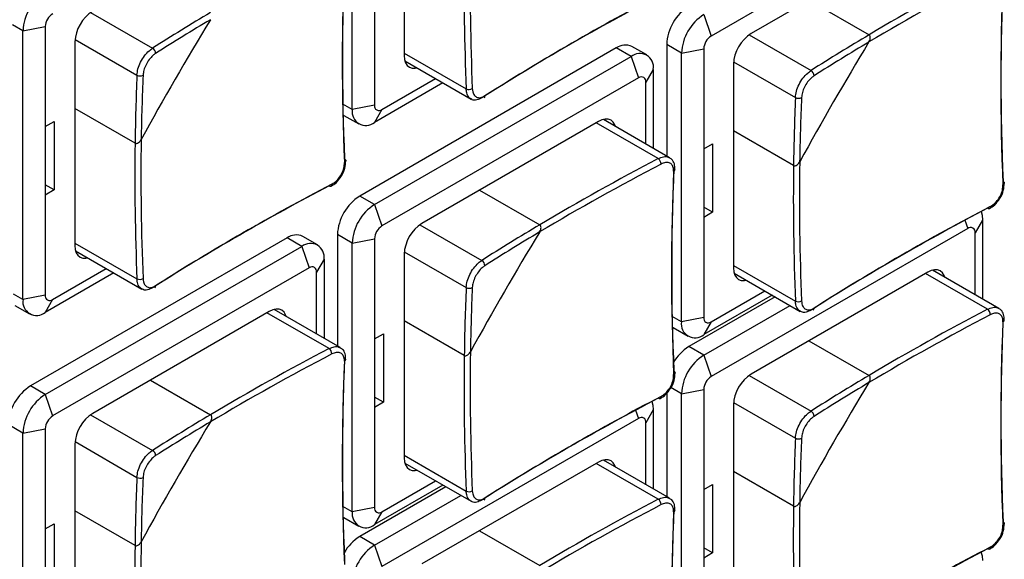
# Model space of a CAD drawing. Header units: millimetres. Extents: x 7146 to 9108, y -1574 to -663.
# Tile 257 of 289: x 8639 to 8685, y -1247 to -1221. Entities that reach past the tile are written whole.
import ezdxf

# ---------------------------------------------------------------- set-up
doc = ezdxf.new("R2010")
doc.units = ezdxf.units.MM
doc.header["$LTSCALE"] = 3

msp = doc.modelspace()

# ---------------------------------------------------------------- linework, layer by layer
at = {"linetype": 'Continuous', "lineweight": 30}
for p, q in [((8654.407, -1225.505), (8654.407, -1212.686)), ((8656.882, -1213.216), (8656.882, -1222.933)), ((8683.752, -1214.934), (8671.519, -1221.996)), ((8681.843, -1217.016), (8673.428, -1221.873)), ((8655.468, -1220.524), (8655.468, -1225.301)), ((8676.179, -1220.285), (8679.045, -1221.94)), ((8641.933, -1220.874), (8644.884, -1222.577)), ((8671.165, -1220.975), (8671.519, -1221.996)), ((8638.709, -1221.748), (8638.208, -1221.458)), ((8638.709, -1221.748), (8639.77, -1221.544)), ((8638.709, -1234.567), (8638.709, -1221.748)), ((8639.77, -1221.544), (8639.77, -1226.32)), ((8673.328, -1221.938), (8676.28, -1223.642)), ((8641.184, -1222.279), (8641.184, -1231.995)), ((8641.19, -1222.16), (8644.142, -1223.863)), ((8670.105, -1222.812), (8669.398, -1222.404)), ((8669.398, -1222.404), (8669.398, -1227.723)), ((8666.994, -1222.567), (8654.761, -1229.629)), ((8656.882, -1222.811), (8659.839, -1224.518)), ((8667.701, -1222.975), (8666.994, -1222.567)), ((8668.451, -1222.901), (8667.743, -1222.493)), ((8670.105, -1222.812), (8671.165, -1222.608)), ((8670.105, -1235.632), (8670.105, -1222.812)), ((8671.165, -1222.608), (8671.165, -1227.385)), ((8655.468, -1230.037), (8667.701, -1222.975)), ((8656.915, -1223.185), (8660.069, -1225.006)), ((8667.701, -1222.975), (8668.054, -1223.996)), ((8672.58, -1223.343), (8672.58, -1233.06)), ((8672.586, -1223.224), (8675.537, -1224.928)), ((8668.761, -1223.588), (8668.408, -1224.2)), ((8668.761, -1223.588), (8668.761, -1227.356)), ((8658.731, -1224.234), (8655.468, -1226.118)), ((8668.054, -1223.996), (8655.821, -1231.058)), ((8655.821, -1225.505), (8658.378, -1224.029)), ((8668.408, -1227.152), (8668.408, -1224.2)), ((8644.05, -1227.11), (8641.184, -1225.455)), ((8654.407, -1225.505), (8653.962, -1225.248)), ((8655.468, -1225.301), (8654.407, -1225.505)), ((8655.821, -1225.505), (8655.468, -1226.118)), ((8639.77, -1226.32), (8640.194, -1226.075)), ((8640.194, -1226.075), (8640.194, -1229.342)), ((8654.011, -1225.784), (8654.718, -1226.192)), ((8666.145, -1226.078), (8657.73, -1230.935)), ((8668.996, -1227.846), (8666.039, -1226.139)), ((8669.533, -1227.801), (8666.379, -1225.981)), ((8639.77, -1226.32), (8639.77, -1229.586)), ((8675.446, -1228.174), (8672.58, -1226.52)), ((8671.165, -1227.385), (8671.59, -1227.14)), ((8671.165, -1227.385), (8671.165, -1230.651)), ((8671.59, -1227.14), (8671.59, -1230.406)), ((8640.194, -1229.342), (8639.77, -1229.097)), ((8640.194, -1229.342), (8639.77, -1229.586)), ((8660.481, -1229.347), (8663.347, -1231.002)), ((8639.77, -1229.586), (8639.77, -1234.363)), ((8655.468, -1230.037), (8654.761, -1229.629)), ((8655.468, -1230.037), (8655.821, -1231.058)), ((8671.59, -1230.406), (8671.165, -1230.161)), ((8671.59, -1230.406), (8671.165, -1230.651)), ((8671.165, -1230.651), (8671.165, -1235.428)), ((8683.615, -1230.788), (8683.752, -1231.183)), ((8684.459, -1230.775), (8684.106, -1231.387)), ((8684.459, -1230.775), (8684.459, -1234.543)), ((8657.63, -1231), (8660.582, -1232.704)), ((8683.752, -1231.183), (8671.519, -1238.245)), ((8651.296, -1231.629), (8639.063, -1238.691)), ((8652.003, -1232.037), (8651.296, -1231.629)), ((8652.753, -1231.963), (8652.046, -1231.555)), ((8654.407, -1231.874), (8653.7, -1231.466)), ((8653.7, -1231.466), (8653.7, -1236.785)), ((8654.407, -1231.874), (8655.468, -1231.67)), ((8655.468, -1231.67), (8655.468, -1236.447)), ((8684.106, -1234.339), (8684.106, -1231.387)), ((8639.77, -1239.099), (8652.003, -1232.037)), ((8641.184, -1231.873), (8644.142, -1233.58)), ((8641.217, -1232.247), (8644.371, -1234.068)), ((8652.003, -1232.037), (8652.356, -1233.058)), ((8654.407, -1244.694), (8654.407, -1231.874)), ((8653.064, -1232.65), (8652.71, -1233.262)), ((8653.064, -1232.65), (8653.064, -1236.418)), ((8656.882, -1232.405), (8656.882, -1242.122)), ((8656.888, -1232.286), (8659.839, -1233.99)), ((8652.356, -1233.058), (8640.123, -1240.12)), ((8640.123, -1234.567), (8642.68, -1233.092)), ((8672.58, -1232.937), (8675.537, -1234.645)), ((8685.231, -1234.988), (8682.077, -1233.168)), ((8643.034, -1233.296), (8639.77, -1235.18)), ((8652.71, -1236.214), (8652.71, -1233.262)), ((8672.613, -1233.312), (8675.766, -1235.132)), ((8681.843, -1233.265), (8673.428, -1238.122)), ((8684.694, -1235.033), (8681.737, -1233.326)), ((8638.709, -1234.567), (8638.264, -1234.31)), ((8639.77, -1234.363), (8638.709, -1234.567)), ((8640.123, -1234.567), (8639.77, -1235.18)), ((8674.571, -1234.442), (8670.458, -1236.816)), ((8674.429, -1234.36), (8671.165, -1236.244)), ((8671.519, -1235.632), (8674.075, -1234.156)), ((8638.313, -1234.846), (8639.02, -1235.254)), ((8653.835, -1236.863), (8650.682, -1235.043)), ((8671.165, -1237.224), (8675.278, -1234.85)), ((8650.447, -1235.14), (8642.033, -1239.998)), ((8653.299, -1236.909), (8650.341, -1235.201)), ((8670.105, -1235.632), (8669.659, -1235.375)), ((8671.165, -1235.428), (8670.105, -1235.632)), ((8659.748, -1237.236), (8656.882, -1235.582)), ((8669.708, -1235.91), (8670.416, -1236.319)), ((8671.519, -1235.632), (8671.165, -1236.244)), ((8655.468, -1236.447), (8655.892, -1236.202)), ((8655.468, -1236.447), (8655.468, -1239.713)), ((8655.892, -1236.202), (8655.892, -1239.468)), ((8671.165, -1237.224), (8670.458, -1236.816)), ((8676.179, -1236.534), (8679.045, -1238.189)), ((8671.165, -1237.224), (8671.519, -1238.245)), ((8673.328, -1238.187), (8676.28, -1239.891)), ((8639.77, -1239.099), (8639.063, -1238.691)), ((8644.784, -1238.409), (8647.65, -1240.064)), ((8670.105, -1239.061), (8669.603, -1238.772)), ((8639.77, -1239.099), (8640.123, -1240.12)), ((8655.892, -1239.468), (8655.468, -1239.223)), ((8669.398, -1239.041), (8669.398, -1243.972)), ((8670.105, -1239.061), (8671.165, -1238.857)), ((8670.105, -1251.881), (8670.105, -1239.061)), ((8671.165, -1238.857), (8671.165, -1243.634)), ((8655.892, -1239.468), (8655.468, -1239.713)), ((8655.468, -1239.713), (8655.468, -1244.49)), ((8672.58, -1239.592), (8672.58, -1249.309)), ((8672.586, -1239.473), (8675.537, -1241.177)), ((8641.933, -1240.062), (8644.884, -1241.766)), ((8668.054, -1240.245), (8655.821, -1247.307)), ((8667.917, -1239.85), (8668.054, -1240.245)), ((8668.761, -1239.837), (8668.408, -1240.449)), ((8668.761, -1239.837), (8668.761, -1243.605)), ((8638.709, -1240.936), (8638.002, -1240.528)), ((8668.408, -1243.401), (8668.408, -1240.449)), ((8638.709, -1240.936), (8639.77, -1240.732)), ((8638.709, -1253.756), (8638.709, -1240.936)), ((8639.77, -1240.732), (8639.77, -1245.509)), ((8641.184, -1241.467), (8641.184, -1251.184)), ((8641.19, -1241.348), (8644.142, -1243.052)), ((8656.882, -1242), (8659.839, -1243.707)), ((8656.915, -1242.374), (8660.069, -1244.194)), ((8666.145, -1242.327), (8657.73, -1247.185)), ((8668.996, -1244.096), (8666.039, -1242.388)), ((8669.533, -1244.05), (8666.379, -1242.23)), ((8675.446, -1244.423), (8672.58, -1242.769)), ((8658.873, -1243.504), (8654.761, -1245.878)), ((8658.731, -1243.422), (8655.468, -1245.306)), ((8655.821, -1244.694), (8658.378, -1243.218)), ((8671.165, -1243.634), (8671.59, -1243.389)), ((8671.59, -1243.389), (8671.59, -1246.655)), ((8655.468, -1246.286), (8659.58, -1243.912)), ((8671.165, -1243.634), (8671.165, -1246.9)), ((8654.407, -1244.694), (8653.962, -1244.437)), ((8644.05, -1246.298), (8641.184, -1244.644)), ((8655.468, -1244.49), (8654.407, -1244.694)), ((8655.821, -1244.694), (8655.468, -1245.306)), ((8639.77, -1245.509), (8640.194, -1245.264)), ((8640.194, -1245.264), (8640.194, -1248.53)), ((8654.011, -1244.972), (8654.718, -1245.381)), ((8639.77, -1245.509), (8639.77, -1248.775)), ((8655.468, -1246.286), (8654.761, -1245.878)), ((8660.481, -1245.597), (8663.347, -1247.251)), ((8655.468, -1246.286), (8655.821, -1247.307)), ((8671.59, -1246.655), (8671.165, -1246.41)), ((8671.59, -1246.655), (8671.165, -1246.9)), ((8671.165, -1246.9), (8671.165, -1251.677))]:
    msp.add_line(p, q, dxfattribs=at)
at = {"linetype": 'Continuous', "lineweight": 30, "flags": 128}
for points in [[(8656.882, -1222.933), (8656.898, -1223.115), (8656.947, -1223.271), (8657.025, -1223.395), (8657.13, -1223.483), (8657.259, -1223.53), (8657.406, -1223.536), (8657.496, -1223.52)], [(8666.96, -1226.316), (8666.929, -1226.23), (8666.851, -1226.106), (8666.745, -1226.018), (8666.616, -1225.971), (8666.47, -1225.965), (8666.311, -1226.001), (8666.145, -1226.078)], [(8654.041, -1227.865), (8654.067, -1227.882), (8654.085, -1227.901), (8654.097, -1227.922), (8654.1, -1227.944), (8654.094, -1227.967), (8654.081, -1227.988), (8654.06, -1228.008), (8654.033, -1228.025)], [(8685.437, -1228.93), (8685.462, -1228.946), (8685.481, -1228.966), (8685.492, -1228.987), (8685.495, -1229.009), (8685.49, -1229.031), (8685.477, -1229.053), (8685.456, -1229.072), (8685.428, -1229.09)], [(8653.433, -1229.064), (8653.432, -1229.097), (8653.425, -1229.125), (8653.413, -1229.147), (8653.396, -1229.162), (8653.376, -1229.171), (8653.352, -1229.172), (8653.326, -1229.165), (8653.299, -1229.151)], [(8684.389, -1230.376), (8684.439, -1230.548), (8684.459, -1230.775)], [(8684.828, -1230.129), (8684.827, -1230.161), (8684.82, -1230.189), (8684.809, -1230.211), (8684.792, -1230.227), (8684.771, -1230.235), (8684.747, -1230.236), (8684.721, -1230.23), (8684.694, -1230.216)], [(8641.184, -1231.995), (8641.2, -1232.177), (8641.249, -1232.333), (8641.327, -1232.457), (8641.433, -1232.545), (8641.561, -1232.592), (8641.708, -1232.598), (8641.798, -1232.583)], [(8672.58, -1233.06), (8672.596, -1233.242), (8672.644, -1233.398), (8672.723, -1233.522), (8672.828, -1233.609), (8672.957, -1233.657), (8673.103, -1233.663), (8673.194, -1233.647)], [(8682.658, -1233.503), (8682.627, -1233.417), (8682.548, -1233.293), (8682.443, -1233.205), (8682.314, -1233.158), (8682.168, -1233.152), (8682.008, -1233.188), (8681.843, -1233.265)], [(8651.263, -1235.378), (8651.231, -1235.292), (8651.153, -1235.168), (8651.047, -1235.081), (8650.919, -1235.033), (8650.772, -1235.027), (8650.613, -1235.063), (8650.447, -1235.14)], [(8669.739, -1237.992), (8669.765, -1238.009), (8669.783, -1238.028), (8669.794, -1238.049), (8669.797, -1238.071), (8669.792, -1238.093), (8669.779, -1238.115), (8669.758, -1238.134), (8669.731, -1238.152)], [(8669.131, -1239.191), (8669.129, -1239.223), (8669.123, -1239.251), (8669.111, -1239.273), (8669.094, -1239.289), (8669.073, -1239.298), (8669.05, -1239.298), (8669.024, -1239.292), (8668.996, -1239.278)], [(8668.685, -1239.425), (8668.741, -1239.61), (8668.761, -1239.837)], [(8656.882, -1242.122), (8656.898, -1242.304), (8656.947, -1242.46), (8657.025, -1242.584), (8657.13, -1242.671), (8657.259, -1242.719), (8657.406, -1242.725), (8657.496, -1242.709)], [(8666.96, -1242.565), (8666.929, -1242.479), (8666.851, -1242.355), (8666.745, -1242.268), (8666.616, -1242.22), (8666.47, -1242.214), (8666.311, -1242.25), (8666.145, -1242.327)], [(8685.437, -1245.179), (8685.462, -1245.196), (8685.481, -1245.215), (8685.492, -1245.236), (8685.495, -1245.258), (8685.49, -1245.28), (8685.477, -1245.302), (8685.456, -1245.321), (8685.428, -1245.339)], [(8684.383, -1246.612), (8684.439, -1246.797), (8684.459, -1247.024)], [(8684.828, -1246.378), (8684.827, -1246.41), (8684.82, -1246.438), (8684.809, -1246.46), (8684.792, -1246.476), (8684.771, -1246.485), (8684.747, -1246.485), (8684.721, -1246.479), (8684.694, -1246.465)]]:
    msp.add_lwpolyline(points, dxfattribs=at)
at = {"linetype": 'Continuous', "lineweight": 30}
for centre, radius, start, end in [((8769.615, -1223.007), 115.676, 177.59286, 182.40714), ((8778.308, -1219.606), 118.57, 179.24686, 182.37425), ((8778.252, -1219.605), 118.224, 179.15997, 182.37547), ((8769.451, -1223.175), 115.52, 177.59353, 182.40647), ((8739.637, -1323.784), 118.215, 117.62185, 120.83734), ((8739.666, -1323.832), 118.562, 117.62308, 120.75044), ((8800.847, -1224.239), 115.52, 177.59353, 182.40647), ((8801.011, -1224.071), 115.676, 177.59286, 182.40714), ((8641.012, -1221.852), 2.305, 122.6057, 177.3945), ((8722.63, -1322.377), 115.511, 117.59084, 122.40378), ((8722.567, -1322.603), 115.667, 117.59017, 122.40445), ((8640.538, -1221.578), 0.768, 122.606, 177.394), ((8643.026, -1222.362), 1.844, 122.6056, 177.3945), ((8703.968, -1315.472), 110.092, 120.76751, 122.45761), ((8671.701, -1222.509), 2.305, 122.6054, 177.3942), ((8672.408, -1222.917), 2.305, 122.6054, 177.3942), ((8775.942, -1299.101), 150.088, 148.73974, 151.26026), ((8703.966, -1315.487), 109.814, 120.85649, 122.45763), ((8674.422, -1223.427), 1.844, 122.6054, 177.3944), ((8735.363, -1316.536), 110.092, 120.76751, 122.45762), ((8671.933, -1222.643), 0.768, 122.6044, 177.3946), ((8807.328, -1300.16), 150.076, 148.73965, 151.26035), ((8735.363, -1316.553), 109.815, 120.85649, 122.45761), ((8644.74, -1222.832), 0.292, 0.8331, 60.4124), ((8667.433, -1223.18), 0.754, 65.6926, 125.6185), ((8668.115, -1223.483), 0.655, 350.787, 129.2033), ((8676.135, -1223.896), 0.292, 0.8337, 60.4088), ((8754.144, -1228.59), 110.103, 177.53972, 179.2298), ((8644.29, -1223.611), 0.292, 239.5935, 299.1597), ((8754.155, -1228.581), 109.824, 177.5397, 179.14082), ((8668.192, -1224.165), 0.218, 350.7884, 129.2038), ((8659.972, -1224.229), 0.318, 245.3547, 299.6372), ((8660.628, -1224.869), 0.103, 306.4976, 9.6202), ((8785.539, -1229.654), 110.103, 177.53972, 179.2298), ((8675.685, -1224.676), 0.292, 239.5954, 299.1579), ((8785.549, -1229.645), 109.823, 177.53969, 179.14083), ((8655.054, -1225.61), 0.655, 170.7859, 309.2033), ((8655.683, -1225.336), 0.218, 170.7877, 309.203), ((8762.61, -1228.668), 118.57, 179.24686, 182.37425), ((8762.555, -1228.667), 118.224, 179.15997, 182.37547), ((8723.968, -1332.894), 118.562, 117.62308, 120.75044), ((8668.812, -1228.106), 0.318, 0.3612, 54.6503), ((8793.95, -1229.732), 118.224, 179.15998, 182.37546), ((8723.94, -1332.846), 118.216, 117.62186, 120.83733), ((8785.149, -1233.301), 115.52, 177.59353, 182.40647), ((8785.313, -1233.134), 115.676, 177.59286, 182.40714), ((8669.69, -1228.35), 0.108, 291.9266, 350.6398), ((8794.006, -1229.733), 118.57, 179.24686, 182.37425), ((8706.869, -1331.665), 115.667, 117.59017, 122.40445), ((8706.932, -1331.439), 115.511, 117.59084, 122.40378), ((8656.003, -1231.571), 2.305, 122.6054, 177.3945), ((8656.71, -1231.979), 2.305, 122.6054, 177.3945), ((8738.265, -1332.729), 115.667, 117.59017, 122.40445), ((8738.328, -1332.503), 115.511, 117.59084, 122.40378), ((8656.235, -1231.705), 0.768, 122.6056, 177.3935), ((8658.724, -1232.489), 1.844, 122.6054, 177.3944), ((8719.665, -1325.598), 110.092, 120.76751, 122.45762), ((8683.89, -1231.352), 0.218, 350.7846, 129.2032), ((8651.735, -1232.242), 0.754, 65.6933, 125.6178), ((8791.63, -1309.222), 150.076, 148.73965, 151.26035), ((8719.663, -1325.612), 109.812, 120.85648, 122.45764), ((8652.417, -1232.545), 0.655, 350.786, 129.2033), ((8660.438, -1232.958), 0.292, 0.8417, 60.4057), ((8652.494, -1233.227), 0.218, 350.7872, 129.2035), ((8644.274, -1233.291), 0.318, 245.3536, 299.6373), ((8644.93, -1233.931), 0.103, 306.4927, 9.6331), ((8769.841, -1238.716), 110.103, 177.53972, 179.2298), ((8659.987, -1233.738), 0.292, 239.5954, 299.1579), ((8769.851, -1238.708), 109.823, 177.53969, 179.14083), ((8639.356, -1234.672), 0.655, 170.7857, 309.203), ((8639.985, -1234.398), 0.218, 170.7865, 309.2027), ((8675.67, -1234.355), 0.318, 245.3568, 299.6352), ((8676.328, -1234.997), 0.101, 305.6954, 10.428), ((8739.666, -1340.081), 118.562, 117.62308, 120.75044), ((8684.51, -1235.293), 0.318, 0.3559, 54.6508), ((8671.381, -1235.463), 0.218, 170.7872, 309.2035), ((8739.637, -1340.033), 118.215, 117.62185, 120.83734), ((8801.011, -1240.321), 115.676, 177.59286, 182.40714), ((8685.388, -1235.537), 0.108, 291.9205, 350.6419), ((8670.751, -1235.737), 0.655, 170.7866, 309.2036), ((8800.847, -1240.488), 115.52, 177.59353, 182.40647), ((8708.27, -1341.956), 118.562, 117.62308, 120.75044), ((8653.114, -1237.168), 0.318, 0.3608, 54.6483), ((8671.598, -1238.645), 2.156, 121.9289, 150.4682), ((8708.242, -1341.909), 118.216, 117.62186, 120.83733), ((8769.615, -1242.196), 115.676, 177.59286, 182.40714), ((8653.992, -1237.412), 0.108, 291.9277, 350.6388), ((8778.308, -1238.795), 118.57, 179.24686, 182.37425), ((8778.253, -1238.794), 118.224, 179.15998, 182.37546), ((8672.408, -1239.166), 2.305, 122.6054, 177.3942), ((8769.451, -1242.363), 115.52, 177.59353, 182.40647), ((8671.933, -1238.892), 0.768, 122.6055, 177.394), ((8674.422, -1239.676), 1.844, 122.6052, 177.3946), ((8735.363, -1332.785), 110.092, 120.76751, 122.45762), ((8640.305, -1240.633), 2.305, 122.6055, 177.3945), ((8807.328, -1316.409), 150.076, 148.73965, 151.26035), ((8735.363, -1332.802), 109.815, 120.85649, 122.45761), ((8641.012, -1241.041), 2.305, 122.6055, 177.3945), ((8722.567, -1341.791), 115.667, 117.59017, 122.40445), ((8722.63, -1341.565), 115.511, 117.59084, 122.40378), ((8640.538, -1240.767), 0.768, 122.6055, 177.394), ((8643.026, -1241.551), 1.844, 122.6056, 177.3944), ((8703.968, -1334.661), 110.092, 120.76751, 122.45761), ((8668.192, -1240.414), 0.218, 350.7892, 129.2015), ((8676.135, -1240.145), 0.292, 0.8332, 60.4093), ((8775.942, -1318.29), 150.088, 148.73974, 151.26026), ((8703.966, -1334.675), 109.814, 120.85649, 122.45763), ((8785.539, -1245.903), 110.104, 177.53972, 179.22979), ((8675.685, -1240.925), 0.292, 239.5958, 299.1599), ((8785.551, -1245.895), 109.824, 177.5397, 179.14083), ((8644.74, -1242.02), 0.292, 0.8342, 60.4108), ((8754.143, -1247.779), 110.103, 177.53972, 179.2298), ((8644.29, -1242.8), 0.292, 239.5941, 299.158), ((8754.153, -1247.77), 109.823, 177.53969, 179.14083), ((8659.972, -1243.417), 0.318, 245.3568, 299.6352), ((8660.63, -1244.059), 0.101, 305.7024, 10.413), ((8723.94, -1349.096), 118.216, 117.62186, 120.83733), ((8723.968, -1349.143), 118.562, 117.62308, 120.75044), ((8668.812, -1244.355), 0.318, 0.3607, 54.6508), ((8794.006, -1245.982), 118.571, 179.24686, 182.37424), ((8793.95, -1245.981), 118.224, 179.15997, 182.37547), ((8655.054, -1244.799), 0.655, 170.7862, 309.2035), ((8655.683, -1244.525), 0.218, 170.7892, 309.2015), ((8785.149, -1249.55), 115.52, 177.59353, 182.40647), ((8785.313, -1249.383), 115.676, 177.59286, 182.40714), ((8669.69, -1244.599), 0.108, 291.9205, 350.6419), ((8655.901, -1247.708), 2.156, 121.9294, 150.4677), ((8762.61, -1247.857), 118.57, 179.24686, 182.37425), ((8762.555, -1247.856), 118.224, 179.15998, 182.37546), ((8656.71, -1248.228), 2.305, 122.6054, 177.3945), ((8738.265, -1348.978), 115.667, 117.59017, 122.40445), ((8738.328, -1348.752), 115.511, 117.59084, 122.40378)]:
    msp.add_arc(centre, radius, start, end, dxfattribs=at)
for points, knots in [([(8679.04, -1222.281), (8679.06, -1222.242), (8679.095, -1222.173), (8679.108, -1222.075), (8679.099, -1222.007), (8679.076, -1221.963), (8679.055, -1221.947), (8679.045, -1221.94)], [0, 0, 0, 0, 0.332462, 0.576133, 0.752676, 0.891571, 1, 1, 1, 1]), ([(8679.04, -1222.281), (8679.06, -1222.242), (8679.095, -1222.173), (8679.108, -1222.075), (8679.099, -1222.007), (8679.076, -1221.963), (8679.055, -1221.947), (8679.045, -1221.94)], [0, 0, 0, 0, 0.332462, 0.576133, 0.752676, 0.891571, 1, 1, 1, 1]), ([(8644.142, -1223.863), (8644.153, -1223.764), (8644.175, -1223.566), (8644.307, -1223.237), (8644.494, -1222.935), (8644.698, -1222.708), (8644.831, -1222.615), (8644.884, -1222.577)], [0, 0, 0, 0, 0.214468, 0.428995, 0.643256, 0.857373, 1, 1, 1, 1]), ([(8645.032, -1222.827), (8644.989, -1222.858), (8644.883, -1222.934), (8644.719, -1223.117), (8644.568, -1223.362), (8644.461, -1223.627), (8644.442, -1223.787), (8644.432, -1223.867)], [0, 0, 0, 0, 0.142651, 0.356759, 0.570991, 0.785502, 1, 1, 1, 1]), ([(8675.537, -1224.928), (8675.548, -1224.829), (8675.571, -1224.63), (8675.702, -1224.302), (8675.889, -1223.999), (8676.093, -1223.773), (8676.226, -1223.679), (8676.28, -1223.642)], [0, 0, 0, 0, 0.2144676, 0.4289961, 0.6432524, 0.8573733, 1, 1, 1, 1]), ([(8676.428, -1223.892), (8676.385, -1223.922), (8676.278, -1223.998), (8676.114, -1224.182), (8675.963, -1224.426), (8675.856, -1224.691), (8675.837, -1224.851), (8675.827, -1224.931)], [0, 0, 0, 0, 0.1426509, 0.3567593, 0.5709929, 0.7854995, 1, 1, 1, 1]), ([(8660.075, -1224.994), (8660.035, -1224.971), (8659.937, -1224.914), (8659.86, -1224.737), (8659.845, -1224.581), (8659.839, -1224.518)], [0, 0, 0, 0, 0.285617, 0.71439, 1, 1, 1, 1]), ([(8660.13, -1224.505), (8660.135, -1224.557), (8660.147, -1224.684), (8660.224, -1224.84), (8660.361, -1224.938), (8660.537, -1224.951), (8660.665, -1224.885), (8660.73, -1224.852)], [0, 0, 0, 0, 0.14265, 0.356759, 0.570991, 0.785496, 1, 1, 1, 1]), ([(8660.582, -1224.947), (8660.502, -1224.986), (8660.343, -1225.064), (8660.164, -1225.066), (8660.093, -1225.008), (8660.075, -1224.994)], [0, 0, 0, 0, 0.428401, 0.856919, 1, 1, 1, 1]), ([(8644.05, -1227.11), (8644.059, -1227.114), (8644.081, -1227.124), (8644.127, -1227.124), (8644.19, -1227.102), (8644.266, -1227.045), (8644.317, -1226.981), (8644.34, -1226.939), (8644.343, -1226.934)], [0, 0, 0, 0, 0.092407, 0.221898, 0.396296, 0.637994, 0.956516, 1, 1, 1, 1]), ([(8644.05, -1227.11), (8644.059, -1227.114), (8644.081, -1227.124), (8644.127, -1227.124), (8644.19, -1227.102), (8644.266, -1227.045), (8644.317, -1226.981), (8644.34, -1226.939), (8644.343, -1226.934)], [0, 0, 0, 0, 0.092407, 0.221898, 0.396296, 0.637994, 0.956516, 1, 1, 1, 1]), ([(8653.433, -1229.064), (8653.48, -1229.036), (8653.596, -1228.966), (8653.77, -1228.788), (8653.922, -1228.544), (8654.022, -1228.275), (8654.029, -1228.108), (8654.033, -1228.025)], [0, 0, 0, 0, 0.14265, 0.356761, 0.570991, 0.785505, 1, 1, 1, 1]), ([(8653.874, -1228.697), (8653.881, -1228.688), (8653.97, -1228.578), (8654.073, -1228.302), (8654.09, -1228.06), (8654.099, -1227.939)], [0, 0, 0, 0, 0.040046, 0.520046, 1, 1, 1, 1]), ([(8668.996, -1227.846), (8669.082, -1227.811), (8669.253, -1227.739), (8669.438, -1227.741), (8669.509, -1227.798), (8669.526, -1227.812)], [0, 0, 0, 0, 0.4294537, 0.8590251, 1, 1, 1, 1]), ([(8669.731, -1228.451), (8669.73, -1228.402), (8669.727, -1228.28), (8669.66, -1228.13), (8669.525, -1228.033), (8669.342, -1228.015), (8669.201, -1228.075), (8669.131, -1228.104)], [0, 0, 0, 0, 0.142651, 0.356762, 0.570996, 0.785505, 1, 1, 1, 1]), ([(8669.792, -1228.367), (8669.79, -1228.274), (8669.784, -1228.092), (8669.676, -1227.893), (8669.565, -1227.833), (8669.526, -1227.812)], [0, 0, 0, 0, 0.406446, 0.790553, 1, 1, 1, 1]), ([(8675.446, -1228.174), (8675.455, -1228.178), (8675.477, -1228.188), (8675.523, -1228.188), (8675.586, -1228.166), (8675.662, -1228.109), (8675.712, -1228.045), (8675.736, -1228.004), (8675.739, -1227.999)], [0, 0, 0, 0, 0.092407, 0.221893, 0.396298, 0.637999, 0.956517, 1, 1, 1, 1]), ([(8675.446, -1228.174), (8675.455, -1228.178), (8675.477, -1228.188), (8675.523, -1228.188), (8675.586, -1228.166), (8675.662, -1228.109), (8675.712, -1228.045), (8675.736, -1228.004), (8675.739, -1227.999)], [0, 0, 0, 0, 0.092407, 0.221893, 0.396298, 0.637999, 0.956517, 1, 1, 1, 1]), ([(8653.39, -1229.16), (8653.481, -1229.106), (8653.666, -1228.995), (8653.803, -1228.798), (8653.874, -1228.697)], [0, 0, 0, 0, 0.486108, 1, 1, 1, 1]), ([(8684.828, -1230.129), (8684.875, -1230.101), (8684.992, -1230.031), (8685.165, -1229.853), (8685.318, -1229.609), (8685.418, -1229.339), (8685.425, -1229.173), (8685.428, -1229.09)], [0, 0, 0, 0, 0.14265, 0.356768, 0.571, 0.785506, 1, 1, 1, 1]), ([(8685.269, -1229.761), (8685.276, -1229.753), (8685.366, -1229.642), (8685.469, -1229.367), (8685.486, -1229.125), (8685.494, -1229.004)], [0, 0, 0, 0, 0.040049, 0.520055, 1, 1, 1, 1]), ([(8684.786, -1230.225), (8684.876, -1230.171), (8685.062, -1230.059), (8685.199, -1229.863), (8685.269, -1229.761)], [0, 0, 0, 0, 0.486105, 1, 1, 1, 1]), ([(8663.342, -1231.343), (8663.362, -1231.304), (8663.397, -1231.235), (8663.41, -1231.137), (8663.401, -1231.069), (8663.379, -1231.025), (8663.357, -1231.009), (8663.347, -1231.002)], [0, 0, 0, 0, 0.332462, 0.576133, 0.752676, 0.891571, 1, 1, 1, 1]), ([(8663.342, -1231.343), (8663.362, -1231.304), (8663.397, -1231.235), (8663.41, -1231.137), (8663.401, -1231.069), (8663.379, -1231.025), (8663.357, -1231.009), (8663.347, -1231.002)], [0, 0, 0, 0, 0.332462, 0.576133, 0.752676, 0.891571, 1, 1, 1, 1]), ([(8659.839, -1233.99), (8659.851, -1233.891), (8659.873, -1233.692), (8660.004, -1233.364), (8660.191, -1233.061), (8660.396, -1232.835), (8660.529, -1232.741), (8660.582, -1232.704)], [0, 0, 0, 0, 0.2144676, 0.4289961, 0.6432524, 0.8573733, 1, 1, 1, 1]), ([(8660.73, -1232.954), (8660.687, -1232.984), (8660.581, -1233.06), (8660.417, -1233.244), (8660.265, -1233.488), (8660.158, -1233.753), (8660.139, -1233.913), (8660.13, -1233.993)], [0, 0, 0, 0, 0.142649, 0.356766, 0.570997, 0.785502, 1, 1, 1, 1]), ([(8644.377, -1234.056), (8644.338, -1234.033), (8644.24, -1233.976), (8644.162, -1233.799), (8644.148, -1233.643), (8644.142, -1233.58)], [0, 0, 0, 0, 0.285622, 0.714391, 1, 1, 1, 1]), ([(8644.432, -1233.568), (8644.437, -1233.619), (8644.449, -1233.746), (8644.526, -1233.902), (8644.663, -1234), (8644.839, -1234.013), (8644.968, -1233.947), (8645.032, -1233.914)], [0, 0, 0, 0, 0.142651, 0.356765, 0.570998, 0.785505, 1, 1, 1, 1]), ([(8644.884, -1234.009), (8644.804, -1234.048), (8644.645, -1234.126), (8644.466, -1234.129), (8644.395, -1234.071), (8644.377, -1234.056)], [0, 0, 0, 0, 0.428404, 0.856924, 1, 1, 1, 1]), ([(8675.772, -1235.12), (8675.733, -1235.098), (8675.635, -1235.041), (8675.558, -1234.863), (8675.543, -1234.707), (8675.537, -1234.645)], [0, 0, 0, 0, 0.285617, 0.71439, 1, 1, 1, 1]), ([(8676.28, -1235.073), (8676.2, -1235.113), (8676.041, -1235.191), (8675.862, -1235.193), (8675.79, -1235.135), (8675.772, -1235.12)], [0, 0, 0, 0, 0.428401, 0.856919, 1, 1, 1, 1]), ([(8675.827, -1234.632), (8675.832, -1234.683), (8675.845, -1234.811), (8675.922, -1234.967), (8676.058, -1235.064), (8676.234, -1235.077), (8676.363, -1235.012), (8676.428, -1234.979)], [0, 0, 0, 0, 0.14265, 0.356761, 0.570995, 0.785505, 1, 1, 1, 1]), ([(8684.694, -1235.033), (8684.78, -1234.998), (8684.951, -1234.926), (8685.136, -1234.928), (8685.206, -1234.985), (8685.224, -1234.999)], [0, 0, 0, 0, 0.4294537, 0.8590251, 1, 1, 1, 1]), ([(8685.49, -1235.554), (8685.487, -1235.461), (8685.482, -1235.279), (8685.374, -1235.08), (8685.263, -1235.02), (8685.224, -1234.999)], [0, 0, 0, 0, 0.4064408, 0.7905431, 1, 1, 1, 1]), ([(8685.428, -1235.638), (8685.428, -1235.589), (8685.425, -1235.467), (8685.358, -1235.317), (8685.223, -1235.22), (8685.039, -1235.202), (8684.899, -1235.262), (8684.828, -1235.291)], [0, 0, 0, 0, 0.1426504, 0.3567653, 0.5709863, 0.7854948, 1, 1, 1, 1]), ([(8653.299, -1236.909), (8653.384, -1236.873), (8653.555, -1236.801), (8653.741, -1236.803), (8653.811, -1236.86), (8653.828, -1236.874)], [0, 0, 0, 0, 0.429456, 0.85903, 1, 1, 1, 1]), ([(8654.094, -1237.429), (8654.092, -1237.336), (8654.087, -1237.154), (8653.979, -1236.955), (8653.867, -1236.895), (8653.828, -1236.874)], [0, 0, 0, 0, 0.406444, 0.790548, 1, 1, 1, 1]), ([(8654.033, -1237.513), (8654.032, -1237.464), (8654.03, -1237.342), (8653.962, -1237.192), (8653.827, -1237.095), (8653.644, -1237.078), (8653.503, -1237.137), (8653.433, -1237.166)], [0, 0, 0, 0, 0.142651, 0.356764, 0.570997, 0.785506, 1, 1, 1, 1]), ([(8659.748, -1237.236), (8659.757, -1237.241), (8659.779, -1237.251), (8659.825, -1237.25), (8659.888, -1237.229), (8659.964, -1237.171), (8660.014, -1237.108), (8660.038, -1237.066), (8660.041, -1237.061)], [0, 0, 0, 0, 0.092408, 0.221906, 0.396293, 0.637996, 0.956517, 1, 1, 1, 1]), ([(8659.748, -1237.236), (8659.757, -1237.241), (8659.779, -1237.251), (8659.825, -1237.25), (8659.888, -1237.229), (8659.964, -1237.171), (8660.014, -1237.108), (8660.038, -1237.066), (8660.041, -1237.061)], [0, 0, 0, 0, 0.092408, 0.221906, 0.396293, 0.637996, 0.956517, 1, 1, 1, 1]), ([(8669.131, -1239.191), (8669.177, -1239.163), (8669.294, -1239.093), (8669.468, -1238.915), (8669.62, -1238.671), (8669.72, -1238.402), (8669.727, -1238.235), (8669.731, -1238.152)], [0, 0, 0, 0, 0.142652, 0.356761, 0.570996, 0.785504, 1, 1, 1, 1]), ([(8669.572, -1238.824), (8669.578, -1238.815), (8669.668, -1238.705), (8669.771, -1238.429), (8669.788, -1238.187), (8669.796, -1238.066)], [0, 0, 0, 0, 0.040034, 0.520046, 1, 1, 1, 1]), ([(8679.04, -1238.53), (8679.06, -1238.491), (8679.095, -1238.422), (8679.108, -1238.324), (8679.099, -1238.256), (8679.076, -1238.212), (8679.055, -1238.196), (8679.045, -1238.189)], [0, 0, 0, 0, 0.332459, 0.576141, 0.752673, 0.891574, 1, 1, 1, 1]), ([(8679.04, -1238.53), (8679.06, -1238.491), (8679.095, -1238.422), (8679.108, -1238.324), (8679.099, -1238.256), (8679.076, -1238.212), (8679.055, -1238.196), (8679.045, -1238.189)], [0, 0, 0, 0, 0.332459, 0.576141, 0.752673, 0.891574, 1, 1, 1, 1]), ([(8669.088, -1239.287), (8669.178, -1239.233), (8669.364, -1239.122), (8669.501, -1238.925), (8669.572, -1238.824)], [0, 0, 0, 0, 0.486115, 1, 1, 1, 1]), ([(8647.644, -1240.405), (8647.664, -1240.366), (8647.699, -1240.297), (8647.713, -1240.199), (8647.703, -1240.132), (8647.681, -1240.087), (8647.659, -1240.071), (8647.65, -1240.064)], [0, 0, 0, 0, 0.33247, 0.576139, 0.752679, 0.891573, 1, 1, 1, 1]), ([(8647.644, -1240.405), (8647.664, -1240.366), (8647.699, -1240.297), (8647.713, -1240.199), (8647.703, -1240.132), (8647.681, -1240.087), (8647.659, -1240.071), (8647.65, -1240.064)], [0, 0, 0, 0, 0.33247, 0.576139, 0.752679, 0.891573, 1, 1, 1, 1]), ([(8675.537, -1241.177), (8675.548, -1241.078), (8675.571, -1240.879), (8675.702, -1240.551), (8675.889, -1240.248), (8676.093, -1240.022), (8676.226, -1239.928), (8676.28, -1239.891)], [0, 0, 0, 0, 0.2144676, 0.4289961, 0.6432524, 0.8573733, 1, 1, 1, 1]), ([(8676.428, -1240.141), (8676.385, -1240.171), (8676.278, -1240.247), (8676.114, -1240.431), (8675.963, -1240.676), (8675.856, -1240.94), (8675.837, -1241.1), (8675.827, -1241.18)], [0, 0, 0, 0, 0.142652, 0.356761, 0.570996, 0.785504, 1, 1, 1, 1]), ([(8644.142, -1243.052), (8644.153, -1242.953), (8644.175, -1242.754), (8644.307, -1242.426), (8644.494, -1242.123), (8644.698, -1241.897), (8644.831, -1241.803), (8644.884, -1241.766)], [0, 0, 0, 0, 0.214468, 0.428995, 0.643255, 0.857373, 1, 1, 1, 1]), ([(8645.032, -1242.016), (8644.989, -1242.046), (8644.883, -1242.122), (8644.719, -1242.306), (8644.568, -1242.551), (8644.461, -1242.816), (8644.442, -1242.975), (8644.432, -1243.055)], [0, 0, 0, 0, 0.142651, 0.356758, 0.570991, 0.7855, 1, 1, 1, 1]), ([(8660.075, -1244.183), (8660.035, -1244.16), (8659.937, -1244.103), (8659.86, -1243.926), (8659.845, -1243.769), (8659.839, -1243.707)], [0, 0, 0, 0, 0.285617, 0.71439, 1, 1, 1, 1]), ([(8660.13, -1243.694), (8660.135, -1243.745), (8660.147, -1243.873), (8660.224, -1244.029), (8660.361, -1244.126), (8660.537, -1244.14), (8660.665, -1244.074), (8660.73, -1244.041)], [0, 0, 0, 0, 0.14265, 0.356755, 0.570987, 0.785495, 1, 1, 1, 1]), ([(8668.996, -1244.096), (8669.082, -1244.06), (8669.253, -1243.989), (8669.438, -1243.99), (8669.509, -1244.047), (8669.526, -1244.061)], [0, 0, 0, 0, 0.4294537, 0.8590251, 1, 1, 1, 1]), ([(8660.582, -1244.136), (8660.502, -1244.175), (8660.343, -1244.253), (8660.164, -1244.255), (8660.093, -1244.197), (8660.075, -1244.183)], [0, 0, 0, 0, 0.428401, 0.856919, 1, 1, 1, 1]), ([(8669.731, -1244.7), (8669.73, -1244.651), (8669.727, -1244.529), (8669.66, -1244.379), (8669.525, -1244.282), (8669.342, -1244.265), (8669.201, -1244.324), (8669.131, -1244.353)], [0, 0, 0, 0, 0.142651, 0.356764, 0.570994, 0.785504, 1, 1, 1, 1]), ([(8669.792, -1244.617), (8669.79, -1244.523), (8669.784, -1244.341), (8669.676, -1244.142), (8669.565, -1244.082), (8669.526, -1244.061)], [0, 0, 0, 0, 0.406446, 0.790553, 1, 1, 1, 1]), ([(8675.446, -1244.423), (8675.455, -1244.428), (8675.477, -1244.438), (8675.523, -1244.437), (8675.586, -1244.416), (8675.662, -1244.358), (8675.712, -1244.295), (8675.736, -1244.253), (8675.739, -1244.248)], [0, 0, 0, 0, 0.092406, 0.221892, 0.396297, 0.637998, 0.956517, 1, 1, 1, 1]), ([(8675.446, -1244.423), (8675.455, -1244.428), (8675.477, -1244.438), (8675.523, -1244.437), (8675.586, -1244.416), (8675.662, -1244.358), (8675.712, -1244.295), (8675.736, -1244.253), (8675.739, -1244.248)], [0, 0, 0, 0, 0.092406, 0.221892, 0.396297, 0.637998, 0.956517, 1, 1, 1, 1]), ([(8684.828, -1246.378), (8684.875, -1246.35), (8684.992, -1246.28), (8685.165, -1246.102), (8685.318, -1245.858), (8685.418, -1245.589), (8685.425, -1245.422), (8685.428, -1245.339)], [0, 0, 0, 0, 0.142649, 0.356766, 0.570997, 0.785502, 1, 1, 1, 1]), ([(8685.269, -1246.011), (8685.276, -1246.002), (8685.366, -1245.892), (8685.469, -1245.616), (8685.486, -1245.374), (8685.494, -1245.253)], [0, 0, 0, 0, 0.040048, 0.520051, 1, 1, 1, 1]), ([(8644.05, -1246.298), (8644.059, -1246.303), (8644.081, -1246.313), (8644.127, -1246.313), (8644.19, -1246.291), (8644.266, -1246.234), (8644.317, -1246.17), (8644.34, -1246.128), (8644.343, -1246.123)], [0, 0, 0, 0, 0.0924082, 0.2219016, 0.3962902, 0.6379942, 0.9565163, 1, 1, 1, 1]), ([(8644.05, -1246.298), (8644.059, -1246.303), (8644.081, -1246.313), (8644.127, -1246.313), (8644.19, -1246.291), (8644.266, -1246.234), (8644.317, -1246.17), (8644.34, -1246.128), (8644.343, -1246.123)], [0, 0, 0, 0, 0.0924082, 0.2219016, 0.3962902, 0.6379942, 0.9565163, 1, 1, 1, 1]), ([(8684.786, -1246.474), (8684.876, -1246.42), (8685.062, -1246.309), (8685.199, -1246.112), (8685.269, -1246.011)], [0, 0, 0, 0, 0.486105, 1, 1, 1, 1])]:
    msp.add_open_spline(points, degree=3, knots=knots, dxfattribs=at)

doc.saveas('drawing.dxf')
